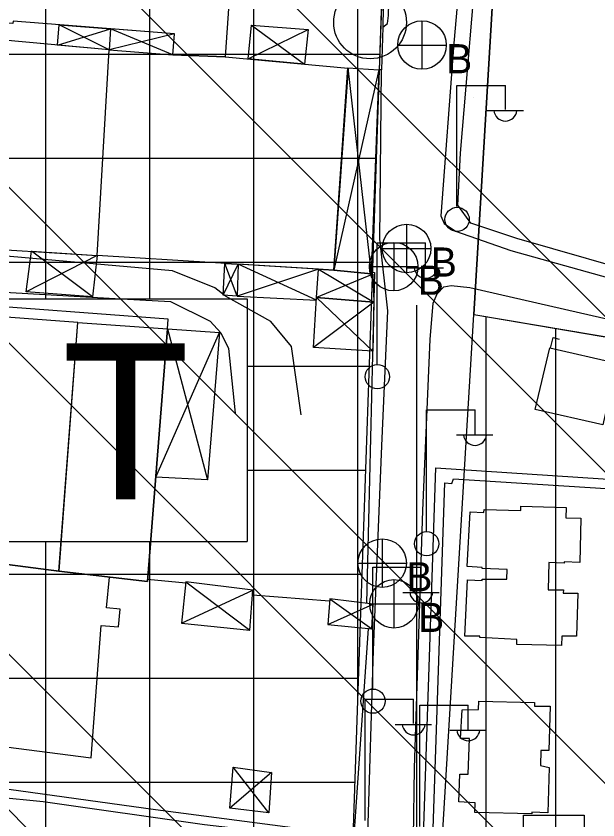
# Model space of a CAD drawing. Extents: x 417995 to 421451, y 4454518 to 4458015.
# Drawn here: x 420433.9 to 420517.8, y 4457616.8 to 4457732.8 of the extents above; entities that cross this region are included whole.
import ezdxf

# ---------------------------------------------------------------- set-up
doc = ezdxf.new("R2010")
doc.units = 0
for name, color, linetype in [('ADA', 7, 'Continuous'), ('ADAKENARI', 7, 'Continuous'), ('B_Imalat', 7, 'Continuous'), ('B_Kapi', 7, 'Continuous'), ('B_Mesken', 7, 'Continuous'), ('B_Sundurma', 7, 'Continuous'), ('B_Teras', 7, 'Continuous'), ('B_Ticari', 7, 'Continuous'), ('Default', 7, 'Continuous'), ('PL_K_K_D_K_C_A', 7, 'Continuous'), ('PL_KON_MEV_250', 7, 'Continuous'), ('PL_SAY_ORTAOGRETIM', 7, 'Continuous'), ('PL_TİCARET', 7, 'Continuous'), ('S_Elektrik_Diregi', 7, 'Continuous'), ('S_Pano', 7, 'Continuous'), ('S_Rogar_Kapagi_Buski', 7, 'Continuous'), ('S_Trafo_acik_tip', 7, 'Continuous'), ('SEMBOL_FAT', 7, 'Continuous'), ('Sinir_Duvar_tek_tarafa_ait', 7, 'Continuous'), ('SN_TR_SIVILASMA', 7, 'Continuous'), ('TR_ORTAEGITIM', 7, 'Continuous'), ('TR_ORTAYOGUNKONUT', 7, 'Continuous'), ('TRFAT_TİCARET', 7, 'Continuous'), ('Yol_Kaldirim_kenari_bordurtasi', 7, 'Continuous'), ('Yol_Sose', 7, 'Continuous')]:
    doc.layers.add(name, color=color, linetype=linetype)

# ---------------------------------------------------------------- blocks, each defined once
blk = doc.blocks.new('POINT_DISPLAY')
at = {"layer": 'Default'}
blk.add_line((0, 0), (0, 0), dxfattribs=at)

msp = doc.modelspace()

# ---------------------------------------------------------------- linework, layer by layer
at = {"layer": 'ADA'}
msp.add_line((420499.92, 4457689.73), (420644.84, 4457665.32), dxfattribs=at)
at = {"layer": 'ADAKENARI'}
for p, q in [((420486.33, 4457725), (420487.26, 4457752.17)), ((420485.11, 4457689.53), (420486.33, 4457725)), ((420483.69, 4457648.15), (420485.11, 4457689.53)), ((420482.58, 4457615.68), (420483.69, 4457648.15))]:
    msp.add_line(p, q, dxfattribs=at)
at = {"layer": 'B_Imalat'}
for points in [[(420429.9, 4457753.15), (420457.99, 4457750.96), (420458.13, 4457753.54), (420465.89, 4457753.36), (420464.07, 4457726.91), (420456.51, 4457727.22), (420456.76, 4457730.23), (420433.48, 4457732.05), (420433.44, 4457731.71), (420430.37, 4457731.98), (420430.38, 4457732.41), (420424.94, 4457732.69), (420426.48, 4457753.3)], [(420447.34, 4457727.94), (420427.46, 4457729.76), (420427.09, 4457724.2), (420425.62, 4457720.71), (420424.61, 4457717.92), (420424.01, 4457715.6), (420423.92, 4457714.46), (420423.9, 4457713.26), (420424.61, 4457709.46), (420425.79, 4457705.57), (420425.5, 4457699.53), (420445.59, 4457698.27)], [(420447.34, 4457727.94), (420456.51, 4457727.22), (420464.07, 4457726.91), (420481.81, 4457725.31), (420479.76, 4457696.13), (420445.59, 4457698.27)], [(420455.75, 4457687.67), (420455.85, 4457689.06), (420425.1, 4457691.39), (420424.91, 4457689.56), (420423.26, 4457689.74), (420420.57, 4457655.97), (420422.18, 4457655.82), (420422.09, 4457654.72), (420427.81, 4457654.29), (420440.1, 4457652.75), (420452.87, 4457651.23)], [(420420.57, 4457655.97), (420419.61, 4457642.68), (420418.73, 4457642.8), (420417.85, 4457633.71), (420419.07, 4457633.54), (420418.59, 4457629.16), (420444.75, 4457625.78), (420446.18, 4457644.91), (420448.7, 4457644.71), (420448.94, 4457647.24), (420446.98, 4457647.44), (420447.39, 4457651.88), (420440.1, 4457652.75), (420427.81, 4457654.29), (420422.09, 4457654.72), (420422.18, 4457655.82)]]:
    msp.add_lwpolyline(points, close=True, dxfattribs=at)
at = {"layer": 'B_Kapi'}
msp.add_lwpolyline([(420486.81, 4457731.19), (420486.61, 4457725.07)], dxfattribs=at)
at = {"layer": 'B_Mesken'}
for points in [[(420498.96, 4457653.39), (420499.39, 4457661.27), (420501.38, 4457661.17), (420501.4, 4457661.61), (420506.71, 4457661.46), (420506.72, 4457662.08), (420513.23, 4457661.89), (420513.18, 4457660.41), (420515.35, 4457660.37), (420515.22, 4457653.99), (420512.96, 4457654.05), (420512.95, 4457653.87), (420510.72, 4457653.97), (420510.66, 4457650.05), (420512.84, 4457650.02), (420512.83, 4457649.56), (420514.94, 4457649.54), (420514.74, 4457643.34), (420512.61, 4457643.35), (420512.56, 4457641.99), (420506.13, 4457642.17), (420506.11, 4457642.87), (420500.79, 4457643.17), (420500.79, 4457643.33), (420498.65, 4457643.37), (420499.01, 4457651.48), (420501.11, 4457651.4), (420501.12, 4457651.58), (420504.69, 4457651.55), (420504.73, 4457652.95), (420501.12, 4457653.09), (420501.13, 4457653.25)], [(420500.66, 4457633.98), (420508.68, 4457633.77), (420508.67, 4457633.25), (420510.94, 4457633.23), (420510.72, 4457626.87), (420509.6, 4457626.87), (420509.52, 4457624.69), (420510.79, 4457624.42), (420510.61, 4457617.88), (420508.3, 4457617.95), (420508.29, 4457617.71), (420500.05, 4457617.93), (420500.1, 4457619.31), (420497.78, 4457619.43), (420497.92, 4457623.44), (420499.09, 4457623.45), (420499.3, 4457628.57), (420498.01, 4457628.61), (420498.25, 4457632.74), (420500.61, 4457632.75)]]:
    msp.add_lwpolyline(points, close=True, dxfattribs=at)
at = {"layer": 'B_Sundurma'}
for p, q in [((420447.34, 4457727.94), (420440.12, 4457731.53)), ((420467.87, 4457731.5), (420475.5, 4457725.88)), ((420439.9, 4457728.62), (420447.53, 4457730.95)), ((420456.76, 4457730.23), (420447.34, 4457727.94)), ((420456.51, 4457727.22), (420447.53, 4457730.95)), ((420467.39, 4457726.61), (420476.02, 4457730.87)), ((420486.22, 4457725.04), (420479.76, 4457696.13)), ((420481.74, 4457725.32), (420485.12, 4457695.61)), ((420444.94, 4457692.28), (420436.12, 4457698.87)), ((420445.59, 4457698.27), (420435.37, 4457693.04)), ((420463.77, 4457692.54), (420465.94, 4457697)), ((420465.78, 4457692.38), (420464.02, 4457697.12)), ((420477.23, 4457691.81), (420465.94, 4457697)), ((420477.53, 4457696.27), (420465.78, 4457692.38)), ((420485.36, 4457695.57), (420477.26, 4457692.2)), ((420477.53, 4457696.27), (420485.51, 4457691.53)), ((420477.26, 4457692.2), (420485.34, 4457684.46)), ((420485.51, 4457691.53), (420476.8, 4457685)), ((420455.75, 4457687.67), (420461.52, 4457665.88)), ((420454.06, 4457666.29), (420463.23, 4457687.16)), ((420458.41, 4457651.18), (420467.63, 4457644.2)), ((420457.77, 4457645.21), (420468.07, 4457649.97)), ((420478.87, 4457645.05), (420485.42, 4457647.99)), ((420479.14, 4457648.72), (420485.2, 4457644.43)), ((420470.75, 4457623.66), (420464.73, 4457618.54)), ((420470.35, 4457617.87), (420465.22, 4457624.47))]:
    msp.add_line(p, q, dxfattribs=at)
for points in [[(420447.34, 4457727.94), (420439.9, 4457728.62), (420440.12, 4457731.53), (420447.53, 4457730.95)], [(420467.39, 4457726.61), (420467.87, 4457731.5), (420476.02, 4457730.87), (420475.5, 4457725.88)], [(420456.51, 4457727.22), (420456.76, 4457730.23), (420447.53, 4457730.95), (420447.34, 4457727.94)], [(420481.74, 4457725.32), (420486.22, 4457725.04), (420485.12, 4457695.61), (420479.76, 4457696.13)], [(420445.59, 4457698.27), (420444.94, 4457692.28), (420435.37, 4457693.04), (420436.12, 4457698.87)], [(420465.78, 4457692.38), (420463.77, 4457692.54), (420464.02, 4457697.12), (420465.94, 4457697)], [(420477.23, 4457691.81), (420477.26, 4457692.2), (420477.53, 4457696.27), (420465.94, 4457697), (420465.78, 4457692.38)], [(420477.53, 4457696.27), (420479.76, 4457696.13), (420485.12, 4457695.61), (420485.36, 4457695.57), (420485.51, 4457691.53), (420477.26, 4457692.2)], [(420477.26, 4457692.2), (420485.51, 4457691.53), (420485.34, 4457684.46), (420476.8, 4457685)], [(420454.06, 4457666.29), (420455.75, 4457687.67), (420463.23, 4457687.16), (420461.52, 4457665.88)], [(420458.41, 4457651.18), (420457.77, 4457645.21), (420467.63, 4457644.2), (420468.07, 4457649.97)], [(420479.14, 4457648.72), (420478.87, 4457645.05), (420485.2, 4457644.43), (420485.42, 4457647.99)], [(420470.75, 4457623.66), (420470.35, 4457617.87), (420464.73, 4457618.54), (420465.22, 4457624.47)]]:
    msp.add_lwpolyline(points, close=True, dxfattribs=at)
at = {"layer": 'B_Teras'}
for points in [[(420442.84, 4457688.62), (420430.53, 4457689.53), (420427.81, 4457654.29), (420440.11, 4457652.76)], [(420455.75, 4457687.67), (420452.87, 4457651.23), (420440.1, 4457652.75), (420442.84, 4457688.62)]]:
    msp.add_lwpolyline(points, close=True, dxfattribs=at)
at = {"layer": 'B_Ticari'}
msp.add_lwpolyline([(420520.55, 4457682.74), (420518.53, 4457673.86), (420508.75, 4457676.05), (420510.87, 4457684.93)], close=True, dxfattribs=at)
at = {"layer": 'PL_K_K_D_K_C_A'}
msp.add_lwpolyline([(420491.73, 4457552.85), (420499.92, 4457689.73), (420505.55, 4457783.87)], dxfattribs=at)
at = {"layer": 'PL_KON_MEV_250'}
msp.add_lwpolyline([(420491.73, 4457552.85), (420499.92, 4457689.73), (420644.84, 4457665.32), (420655.13, 4457646.55), (420656.34, 4457644.07), (420657.32, 4457641.49), (420658.06, 4457638.84), (420658.55, 4457636.12), (420658.79, 4457633.37), (420658.78, 4457630.61), (420658.51, 4457627.87), (420658, 4457625.16), (420616.73, 4457452.5)], dxfattribs=at)
at = {"layer": 'PL_SAY_ORTAOGRETIM'}
msp.add_lwpolyline([(420505.55, 4457783.87), (420499.92, 4457689.73), (420644.84, 4457665.32), (420669.97, 4457661.08), (420603.22, 4457782.84)], dxfattribs=at)
at = {"layer": 'PL_TİCARET'}
msp.add_lwpolyline([(420482.58, 4457615.68), (420483.69, 4457648.15), (420485.11, 4457689.53), (420485.2, 4457692.21), (420486.33, 4457725), (420487.26, 4457752.17), (420489.15, 4457762.14), (420491.62, 4457784.02)], dxfattribs=at)
at = {"layer": 'S_Elektrik_Diregi'}
for p, q in [((420497.48, 4457705.31), (420497.48, 4457722.81)), ((420497.48, 4457722.81), (420504.48, 4457722.81)), ((420504.48, 4457719.31), (420504.48, 4457722.81)), ((420501.82, 4457719.17), (420507.07, 4457719.17)), ((420485.98, 4457682.61), (420485.98, 4457700.11)), ((420485.98, 4457700.11), (420492.98, 4457700.11)), ((420492.98, 4457696.61), (420492.98, 4457700.11)), ((420490.32, 4457696.47), (420495.57, 4457696.47)), ((420493.1, 4457658.51), (420493.1, 4457676.01)), ((420493.1, 4457676.01), (420500.1, 4457676.01)), ((420500.1, 4457672.51), (420500.1, 4457676.01)), ((420497.44, 4457672.37), (420502.69, 4457672.37)), ((420485.35, 4457635.8), (420485.35, 4457653.3)), ((420485.35, 4457653.3), (420492.35, 4457653.3)), ((420492.35, 4457649.8), (420492.35, 4457653.3)), ((420489.69, 4457649.66), (420494.94, 4457649.66)), ((420484.25, 4457616.75), (420484.25, 4457634.25)), ((420484.25, 4457634.25), (420491.25, 4457634.25)), ((420491.25, 4457630.75), (420491.25, 4457634.25)), ((420492.13, 4457615.91), (420492.13, 4457633.41)), ((420492.13, 4457633.41), (420499.13, 4457633.41)), ((420499.13, 4457629.91), (420499.13, 4457633.41)), ((420488.59, 4457630.61), (420493.84, 4457630.61)), ((420496.47, 4457629.77), (420501.72, 4457629.77))]:
    msp.add_line(p, q, dxfattribs=at)
for centre in [(420497.52, 4457703.47), (420486.02, 4457680.78), (420493.13, 4457656.68), (420485.38, 4457633.97)]:
    msp.add_circle(centre, 1.75, dxfattribs=at)
for centre in [(420504.48, 4457719.32), (420492.98, 4457696.63), (420500.1, 4457672.53), (420492.35, 4457649.82), (420491.25, 4457630.77), (420499.13, 4457629.93)]:
    msp.add_arc(centre, 1.66, 184.8384, 355.1464, dxfattribs=at)
at = {"layer": 'S_Pano'}
msp.add_lwpolyline([(420507.09, 4457617.51), (420515.84, 4457617.54), (420515.86, 4457612.29), (420507.11, 4457612.26)], close=True, dxfattribs=at)
at = {"layer": 'S_Rogar_Kapagi_Buski'}
for p, q in [((420492.45, 4457732.12), (420492.45, 4457725.12)), ((420488.95, 4457728.62), (420495.95, 4457728.62)), ((420490.23, 4457702.78), (420490.23, 4457695.78)), ((420488.37, 4457700.16), (420488.37, 4457693.16)), ((420486.73, 4457699.28), (420493.73, 4457699.28)), ((420484.87, 4457696.66), (420491.87, 4457696.66)), ((420486.71, 4457657.39), (420486.71, 4457650.39)), ((420483.21, 4457653.89), (420490.21, 4457653.89)), ((420488.41, 4457651.52), (420488.41, 4457644.52)), ((420484.91, 4457648.02), (420491.91, 4457648.02))]:
    msp.add_line(p, q, dxfattribs=at)
for centre in [(420492.45, 4457728.62), (420490.23, 4457699.28), (420488.37, 4457696.66), (420486.71, 4457653.89), (420488.41, 4457648.02)]:
    msp.add_circle(centre, 3.5, dxfattribs=at)
at = {"layer": 'S_Trafo_acik_tip'}
msp.add_circle((420484.97, 4457731.89), 5.25, dxfattribs=at)
at = {"layer": 'SEMBOL_FAT'}
for p, q in [((420432.25, 4457692.03), (420467.25, 4457692.03)), ((420467.25, 4457692.03), (420467.25, 4457657.03)), ((420432.25, 4457657.03), (420467.25, 4457657.03))]:
    msp.add_line(p, q, dxfattribs=at)
at = {"layer": 'Sinir_Duvar_tek_tarafa_ait'}
for points in [[(420486.97, 4457739.82), (420486.81, 4457731.19)], [(420486.61, 4457725.07), (420486.22, 4457725.04)], [(420485.13, 4457695.84), (420485.62, 4457695.8), (420484.45, 4457648.1)], [(420510.97, 4457684.91), (420511.37, 4457686.43), (420512.21, 4457686.18)], [(420511.07, 4457612.01), (420492.68, 4457614.51), (420494.45, 4457667.64), (420562.46, 4457663.17)], [(420458.39, 4457651), (420452.89, 4457651.53)], [(420479.12, 4457648.41), (420468.02, 4457649.27)], [(420484.71, 4457644.48), (420482.61, 4457614.53)], [(420482.61, 4457614.53), (420454.03, 4457618.29), (420419.67, 4457623.06), (420403.63, 4457624.82)]]:
    msp.add_lwpolyline(points, dxfattribs=at)
at = {"layer": 'SN_TR_SIVILASMA'}
for p, q in [((421284.84, 4456766.32), (420264.73, 4457786.42)), ((421285.07, 4456788.54), (420287.42, 4457786.18)), ((421285.53, 4456832.97), (420332.8, 4457785.7)), ((421285.76, 4456855.19), (420355.49, 4457785.46)), ((421286.23, 4456899.63), (420400.88, 4457784.98)), ((421286.46, 4456921.85), (420423.57, 4457784.74))]:
    msp.add_line(p, q, dxfattribs=at)
at = {"layer": 'TR_ORTAYOGUNKONUT'}
for p, q in [((420491.73, 4457550.63), (420491.73, 4457691.11)), ((420501.73, 4457552.76), (420501.73, 4457689.43)), ((420511.73, 4457552.68), (420511.73, 4457687.74))]:
    msp.add_line(p, q, dxfattribs=at)
at = {"layer": 'TRFAT_TİCARET'}
for p, q in [((420438.19, 4457692.03), (420438.19, 4457784.59)), ((420453.19, 4457692.03), (420453.19, 4457784.43)), ((420468.19, 4457514.22), (420468.19, 4457784.27)), ((420483.19, 4457633.43), (420483.19, 4457784.11)), ((420417.42, 4457727.3), (420486.41, 4457727.3)), ((420416.51, 4457712.3), (420485.89, 4457712.3)), ((420415.6, 4457697.3), (420485.38, 4457697.3)), ((420467.25, 4457682.3), (420484.86, 4457682.3)), ((420467.25, 4457667.3), (420484.35, 4457667.3)), ((420438.19, 4457358.58), (420438.19, 4457657.03)), ((420453.19, 4457357.05), (420453.19, 4457657.03)), ((420412.86, 4457652.3), (420483.83, 4457652.3)), ((420411.94, 4457637.3), (420483.32, 4457637.3)), ((420411.15, 4457622.3), (420482.8, 4457622.3))]:
    msp.add_line(p, q, dxfattribs=at)
at = {"layer": 'Yol_Kaldirim_kenari_bordurtasi'}
for points in [[(420572.98, 4457684.62), (420570.02, 4457684.67), (420552.53, 4457688.85), (420526.54, 4457694.87), (420506.14, 4457700.72), (420499.48, 4457702.91), (420497.62, 4457705.52), (420498.01, 4457713.02), (420500.76, 4457745.47), (420501.63, 4457754.48)], [(420511.2, 4457613.3), (420510.81, 4457613.35), (420494.07, 4457615.61), (420495.76, 4457665.46), (420496.76, 4457665.36), (420496.99, 4457666.03), (420528.82, 4457664.02), (420560.92, 4457661.92), (420558.38, 4457606.9), (420515.17, 4457612.76)]]:
    msp.add_lwpolyline(points, dxfattribs=at)
at = {"layer": 'Yol_Sose'}
for points in [[(420504.45, 4457774.73), (420501.64, 4457774.93), (420500.99, 4457774.41), (420499.39, 4457755.59), (420497.06, 4457728.87)], [(420486.81, 4457731.19), (420487.47, 4457731.73), (420487.63, 4457732.89), (420488.07, 4457748.69), (420488.09, 4457752.08), (420487.86, 4457752.85), (420486.9, 4457753.22), (420457.8, 4457754.9), (420421.17, 4457756.52), (420410.98, 4457756.97)], [(420497.06, 4457728.87), (420495.16, 4457703.98), (420495.64, 4457702.89), (420497.29, 4457701.77), (420505.24, 4457699), (420534.68, 4457690.75), (420567.08, 4457682.66), (420598.67, 4457675.56), (420633.22, 4457667.81)], [(420483.54, 4457613.57), (420484.27, 4457614), (420484.64, 4457614.79), (420485.48, 4457641.35), (420486.64, 4457670.82), (420487.51, 4457690.28), (420486.38, 4457700.61), (420486.61, 4457725.07)], [(420475.04, 4457675.26), (420473.65, 4457685.12), (420470.67, 4457688.75), (420464.11, 4457692.4), (420462.6, 4457693.6), (420456.47, 4457696.06), (420429.75, 4457698.41), (420410.69, 4457699.28)], [(420411.35, 4457692.12), (420414.14, 4457692.4), (420421.69, 4457692.87), (420429.69, 4457693.12), (420447.34, 4457692.11), (420456.2, 4457691.65), (420461.89, 4457688.78), (420463.46, 4457687.11), (420464.54, 4457684.87), (420465.53, 4457675.51)], [(420514.12, 4457611.59), (420513.22, 4457610.44), (420512.48, 4457610.2), (420492.09, 4457612.89), (420491.32, 4457613.55), (420491.21, 4457614.3), (420491.35, 4457624.31), (420492.57, 4457661.48), (420493.63, 4457686.15), (420494.06, 4457691.37), (420494.63, 4457692.73), (420495.59, 4457693.76), (420496.67, 4457693.93), (420499.37, 4457693.64), (420522.67, 4457688.29), (420542.53, 4457683.26), (420558.77, 4457679.88)], [(420403.9, 4457622.86), (420437.83, 4457619.52), (420461.1, 4457616.16), (420483.54, 4457613.57)]]:
    msp.add_lwpolyline(points, dxfattribs=at)

# ---------------------------------------------------------------- block references
at = {"layer": 'TR_ORTAEGITIM', "xscale": 0.1, "yscale": 0.10000000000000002}
for p in [(420499.92, 4457721.08), (420499.92, 4457701.08)]:
    msp.add_blockref('POINT_DISPLAY', p, dxfattribs=at)

# ---------------------------------------------------------------- texts
at = {"layer": 'S_Rogar_Kapagi_Buski'}
for p in [(420495.95, 4457724.55), (420493.73, 4457695.22), (420491.87, 4457692.59), (420490.21, 4457649.82), (420491.91, 4457643.96)]:
    msp.add_text('B', height=4.2, dxfattribs=at).set_placement(p)
at = {"layer": 'SEMBOL_FAT'}
msp.add_text('T', height=22.5, dxfattribs=at).set_placement((420440.53, 4457663.1))

doc.saveas('drawing.dxf')
